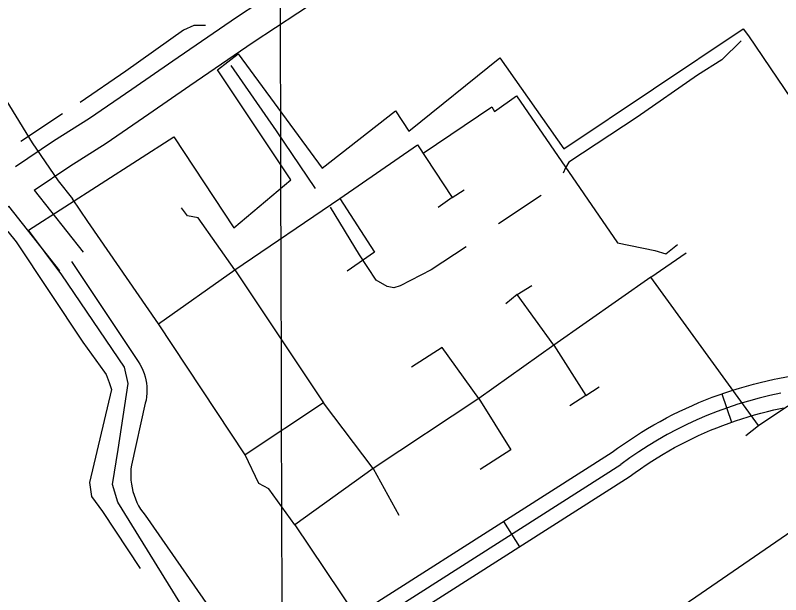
# Model space of a CAD drawing. Extents: x 3355724 to 3393621, y 594744 to 620174.
# Drawn here: x 3385878 to 3386643, y 614246 to 614825 of the extents above; entities that cross this region are included whole.
import ezdxf

# ---------------------------------------------------------------- set-up
doc = ezdxf.new("R2010")
doc.units = 0
for name, color, linetype in [('V-GRID-MAJR', 7, 'Continuous'), ('V-ROAD-CNTR', 7, 'Continuous'), ('V-SITE-OTLN', 7, 'Continuous'), ('V-TOPO-SHOR', 7, 'Continuous'), ('V-UTIL-LINE', 7, 'Continuous')]:
    doc.layers.add(name, color=color, linetype=linetype)

msp = doc.modelspace()

# ---------------------------------------------------------------- linework, layer by layer
at = {"layer": 'V-GRID-MAJR'}
msp.add_spline([(3386185.128, 600197.427), (3386167.502, 606256.679), (3386149.87, 612317.866), (3386132.239, 618379.073), (3386132.233, 618380.987)], degree=3, dxfattribs=at)
at = {"layer": 'V-ROAD-CNTR'}
for p, q in [((3386583.731794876, 614446.6100802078), (3386593.6877749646, 614418.311136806)), ((3386365.5582312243, 614318.95933551), (3386381.692198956, 614293.6673860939))]:
    msp.add_line(p, q, dxfattribs=at)
for points in [[(3385877.8234143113, 614673.9602555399), (3385915.87388601, 614699.540859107), (3385952.04087897, 614722.4082410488), (3385994.252007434, 614751.2719182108), (3386035.1690042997, 614779.7800964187), (3386098.7802189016, 614823.186091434), (3386165.7683703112, 614867.6569310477), (3386246.8611922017, 614921.2376531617), (3386318.4282019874, 614968.3075128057), (3386382.600783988, 615011.5668870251), (3386438.290942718, 615049.3787803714), (3386531.582417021, 615116.2794609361)], [(3385896.4753069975, 614650.3503557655), (3385932.26211399, 614674.409140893), (3385968.52912103, 614697.3397589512), (3386011.2939925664, 614726.5820817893), (3386052.1989957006, 614755.0819035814), (3386115.5317810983, 614798.297908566), (3386182.3336296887, 614842.6450689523), (3386263.3728077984, 614896.1903468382), (3386335.0557980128, 614943.3364871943), (3386399.411216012, 614986.7191129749), (3386455.4610572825, 615024.7752196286), (3386557.319810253, 615097.8196210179)], [(3385896.587768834, 614650.207999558), (3385945.595210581, 614588.1735021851)], [(3385320.7019297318, 614261.8945320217), (3385384.2967554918, 614302.1210040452), (3385495.5171905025, 614376.5727621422), (3385594.1108829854, 614445.6174606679), (3385682.564372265, 614505.8073264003), (3385780.4971244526, 614573.0441116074), (3385870.9924607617, 614634.2121078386), (3385922.0547894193, 614569.5764978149)], [(3385933.825, 614578.875), (3385998.7260000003, 614481.911), (3386000.631, 614479.14), (3386002.361, 614476.254), (3386003.9080000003, 614473.2660000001), (3386005.268, 614470.188), (3386006.431, 614467.032), (3386007.398, 614463.811), (3386008.161, 614460.536), (3386008.723, 614457.218), (3386009.075, 614453.8740000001), (3386009.218, 614450.513), (3386009.153, 614447.148), (3386008.878, 614443.796), (3386008.399, 614440.468), (3386007.711, 614437.174), (3385993.815, 614375.415), (3385993.352, 614371.616), (3385993.115, 614367.794), (3385993.105, 614363.9670000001), (3385993.324, 614360.143), (3385993.7660000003, 614356.34), (3385994.438, 614352.569), (3385995.329, 614348.846), (3385996.441, 614345.182), (3385997.768, 614341.59), (3385999.306, 614338.084), (3386001.051, 614334.674), (3386002.992, 614331.375), (3386005.128, 614328.196), (3386007.449, 614325.1510000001), (3386100.989, 614191.099)], [(3386133.486707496, 614170.9225707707), (3386474.384013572, 614388.3791966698), (3386479.694002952, 614392.300188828), (3386485.586991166, 614396.4471805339), (3386491.4819793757, 614400.4451725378), (3386497.4949673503, 614404.4261645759), (3386503.613955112, 614408.2761568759), (3386509.6979429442, 614411.955149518), (3386515.897930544, 614415.6141422), (3386522.2109179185, 614419.1431351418), (3386528.516905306, 614422.521128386), (3386534.9348924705, 614425.8291217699), (3386541.332879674, 614428.9731154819), (3386547.8008667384, 614432.062109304), (3386554.4198535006, 614435.0441033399), (3386561.012840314, 614437.862097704), (3386567.630827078, 614440.5590923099), (3386574.300813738, 614443.1830870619), (3386581.0828001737, 614445.6780820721), (3386587.846786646, 614448.058077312), (3386594.7097729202, 614450.3060728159), (3386601.5187593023, 614452.427068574), (3386608.4387454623, 614454.4590645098), (3386615.381731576, 614456.3480607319), (3386622.3127177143, 614458.1000572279), (3386629.298703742, 614459.7710538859), (3386636.3156897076, 614461.277050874), (3386639.77468279, 614461.990049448), (3386681.4575994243, 614469.9190335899)], [(3385862.5772371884, 613962.5270483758), (3386491.3819795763, 614363.6372461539), (3386497.2399678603, 614367.9642375), (3386502.640957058, 614371.765229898), (3386508.1819459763, 614375.5232223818), (3386513.7649348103, 614379.2182149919), (3386519.3659236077, 614382.7422079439), (3386525.0839121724, 614386.201201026), (3386530.841900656, 614389.598194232), (3386536.61488911, 614392.825187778), (3386542.472877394, 614395.9631815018), (3386548.42486549, 614399.0311753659), (3386554.412853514, 614401.975169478), (3386560.4268414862, 614404.8461637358), (3386566.477829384, 614407.572158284), (3386572.5708171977, 614410.176153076), (3386578.7828047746, 614412.70914801), (3386584.9727923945, 614415.143143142), (3386591.240779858, 614417.4501385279), (3386597.49476735, 614419.6501341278), (3386603.83975466, 614421.728129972), (3386610.2067419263, 614423.7111260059), (3386616.60472913, 614425.591122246), (3386622.9957163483, 614427.330118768), (3386629.478703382, 614428.9681154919), (3386635.936690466, 614430.5131124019), (3386642.4896773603, 614431.9191095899), (3386645.6046711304, 614432.5601083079)], [(3385854.25625383, 613975.0110234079), (3386482.8829965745, 614376.008221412)]]:
    msp.add_lwpolyline(points, dxfattribs=at)
msp.add_arc((3386720.3657360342, 614058.2902945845), 396.6645088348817, 101.29281792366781, 126.77680403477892, dxfattribs=at)
at = {"layer": 'V-SITE-OTLN'}
msp.add_lwpolyline([(3386099.8710000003, 614144.566), (3385980.1350000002, 614338.344), (3385974.9, 614355.934), (3385980.6240000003, 614390.9670000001), (3385990.686, 614456.997), (3385986.791, 614473.227), (3385924.2260000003, 614565.572), (3385890.907, 614610.415), (3386036.168, 614703.5210000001), (3386096.043, 614612.551), (3386153.17, 614660.5970000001), (3386079.977, 614770.585), (3386100.366, 614786.588), (3386184.318, 614672.453), (3386257.723, 614729.7930000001), (3386271.026, 614709.427), (3386362.125, 614782.799), (3386426.0500000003, 614691.7880000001), (3386605.295, 614811.567), (3386610.63, 614804.772), (3386852.884, 614446.255), (3386492.97, 614198.615)], dxfattribs=at)
at = {"layer": 'V-TOPO-SHOR'}
for p, q in [((3385883.36, 614699.1730000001), (3385925.066, 614727.149)), ((3386403.35, 614644.971), (3386360.694, 614616.6510000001))]:
    msp.add_line(p, q, dxfattribs=at)
for points in [[(3386067.8540000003, 614814.93), (3386056.23, 614815.039), (3386045.933, 614810.349), (3385988.114, 614769.18), (3385942.697, 614738.153)], [(3386603.077, 614799.683), (3386583.754, 614780.718), (3386559.68, 614765.2170000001), (3386499.12, 614723.3910000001), (3386431.0100000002, 614678.216), (3386427.541, 614672.778), (3386425.437, 614667.327)], [(3386177.7830000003, 614651.86), (3386138.664, 614709.659), (3386093.465, 614775.035)], [(3386328.346, 614593.705), (3386293.259, 614570.786), (3386262.343, 614554.664), (3386256.17, 614552.671), (3386249.346, 614554.103), (3386238.463, 614560.357), (3386221.608, 614585.812), (3386192.649, 614633.26)], [(3385585.634, 613910.189), (3385528.917, 613994.567), (3385458.165, 614099.004), (3385397.935, 614187.515), (3385366.3510000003, 614231.774), (3385358.747, 614242.397), (3385357.014, 614250.055), (3385358.216, 614255.932), (3385376.5270000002, 614272.919), (3385472.112, 614336.648), (3385581.276, 614412.086), (3385681.589, 614480.504), (3385754.75, 614529.029), (3385814.9450000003, 614571.728), (3385867.468, 614609.161), (3385870.409, 614609.149), (3385878.6010000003, 614598.524), (3385945.253, 614498.219)], [(3385945.253, 614498.219), (3385966.909, 614468.2490000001), (3385968.453, 614465.883), (3385971.515, 614458.023), (3385973.798, 614450.949), (3385951.7800000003, 614357.929), (3385953.998, 614343.808), (3385964.826, 614328.823), (3386002.683, 614272.0650000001)]]:
    msp.add_lwpolyline(points, dxfattribs=at)
at = {"layer": 'V-UTIL-LINE'}
for p, q in [((3386314.393, 614642.861), (3386326.421, 614650.719)), ((3386512.877, 614563.3150000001), (3386548.301, 614587.555)), ((3386379.234, 614545.966), (3386393.929, 614555.127)), ((3386448.021, 614445.047), (3386461.382, 614453.554)), ((3386235.498, 614371.9890000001), (3386260.96, 614325.265))]:
    msp.add_line(p, q, dxfattribs=at)
for points in [[(3385757.3370000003, 614905.742), (3385855.278, 614761.475), (3385894.725, 614697.768), (3385920.747, 614659.708), (3385934.792, 614641.704)], [(3386285.258, 614687.18), (3386354.091, 614733.688), (3386356.704, 614729.014), (3386378.765, 614744.747), (3386479.662, 614597.709), (3386516.7800000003, 614590.058), (3386528.038, 614586.631), (3386539.413, 614595.823)], [(3386202.154, 614641.917), (3386279.6890000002, 614695.648), (3386314.393, 614642.861), (3386300.356, 614633.033)], [(3386341.076, 614442.061), (3386235.498, 614371.9890000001), (3386185.637, 614437.533), (3386107.4590000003, 614385.7980000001), (3386021.021, 614516.7660000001), (3385950.252, 614619.031), (3385934.792, 614641.704)], [(3386097.227, 614570.509), (3386202.154, 614641.917), (3386236.8510000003, 614588.466), (3386209.447, 614569.463)], [(3386097.227, 614570.509), (3386060.525, 614622.6510000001), (3386049.918, 614624.742), (3386044.018, 614632.767)], [(3386021.021, 614516.7660000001), (3386097.227, 614570.509), (3386185.637, 614437.533)], [(3386620.403, 614414.884), (3386512.877, 614563.3150000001), (3386415.949, 614495.153), (3386448.021, 614445.047), (3386431.987, 614434.571)], [(3386415.949, 614495.153), (3386379.234, 614545.966), (3386367.86, 614536.775)], [(3386341.076, 614442.061), (3386304.362, 614492.8740000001), (3386273.629, 614473.238)], [(3386415.949, 614495.153), (3386341.076, 614442.061), (3386373.1380000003, 614390.627), (3386342.4050000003, 614370.991)], [(3386607.693, 614405.041), (3386620.403, 614414.884), (3386649.806, 614434.532)], [(3386235.498, 614371.9890000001), (3386157.272, 614315.605), (3386131.048, 614351.711), (3386121.1350000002, 614357.118), (3386107.4590000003, 614385.7980000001)], [(3386157.272, 614315.605), (3386263.377, 614157.227), (3386275.411, 614165.7490000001)]]:
    msp.add_lwpolyline(points, dxfattribs=at)

doc.saveas('drawing.dxf')
